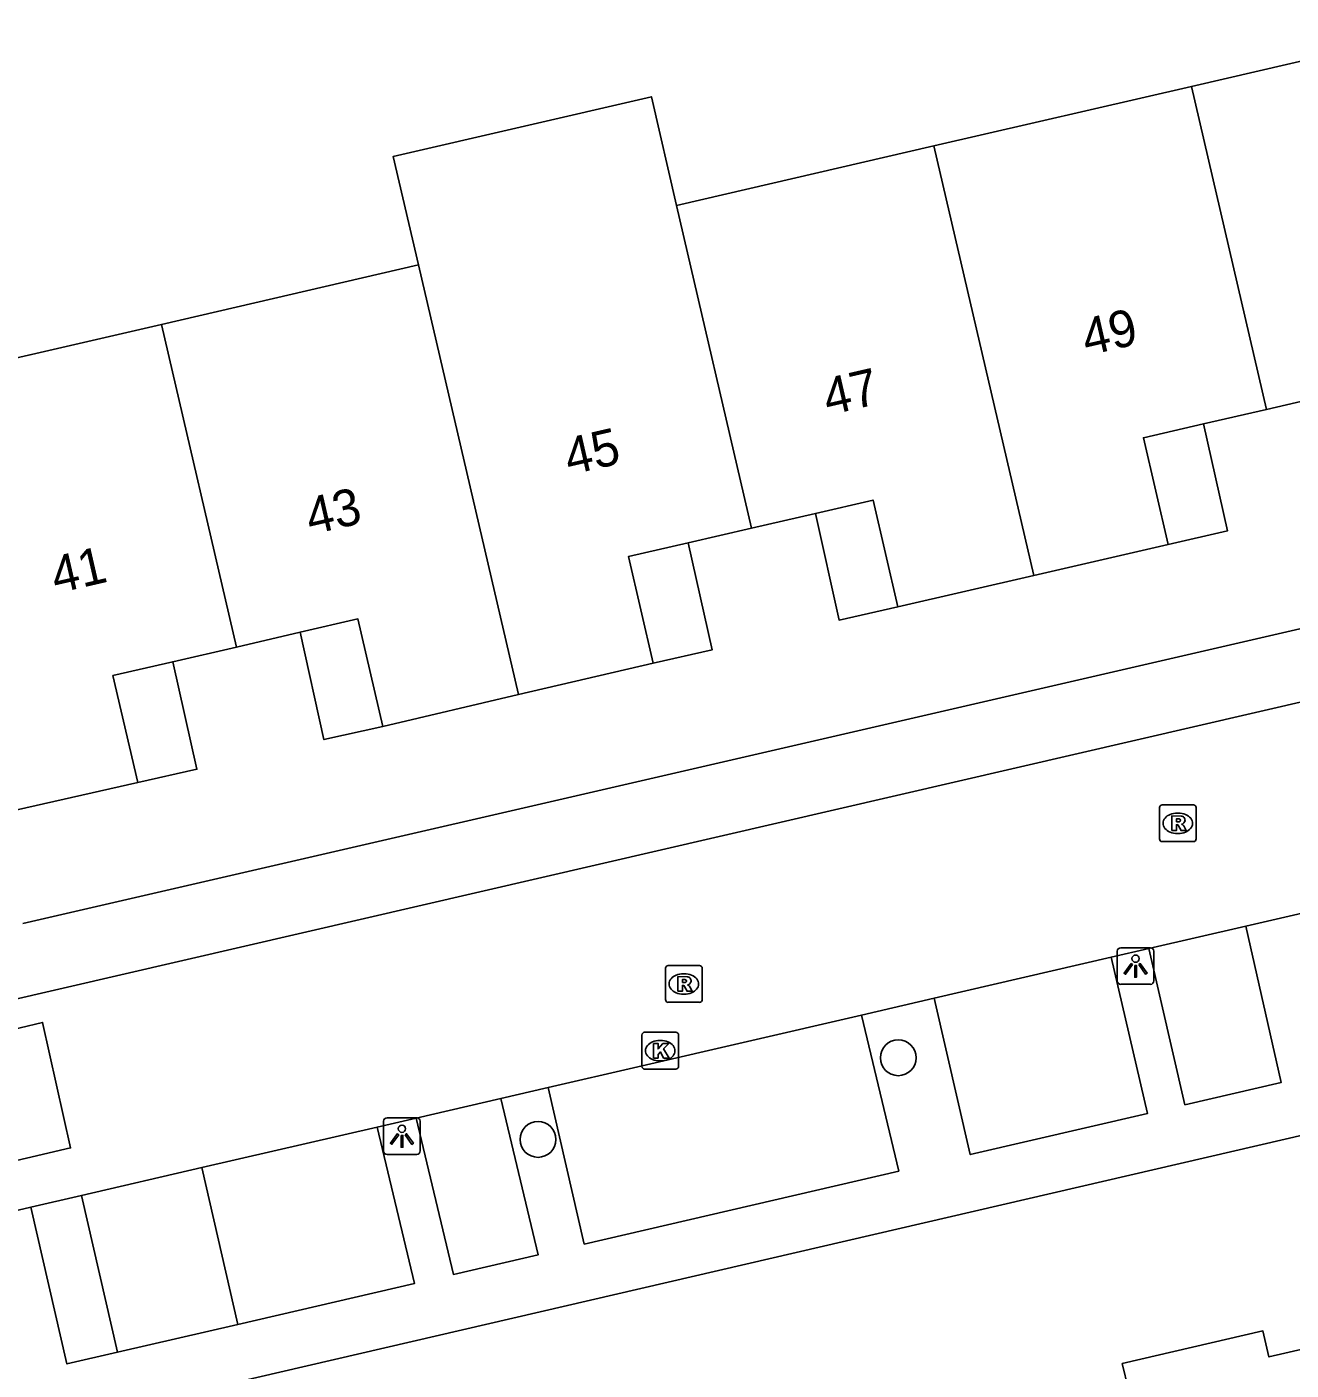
# Model space of a CAD drawing. Extents: x 156414 to 157775, y 382335 to 383765.
# Drawn here: x 156869.69 to 156904.12, y 382763.2 to 382799.78 of the extents above; entities that cross this region are included whole.
import ezdxf

# ---------------------------------------------------------------- set-up
doc = ezdxf.new("R2010")
doc.units = 0
for name, color, linetype in [('IMGEO_Boom', 7, 'Continuous'), ('IMGEO_Kolk', 7, 'Continuous'), ('IMGEO_Lichtpunt', 7, 'Continuous'), ('IMGEO_Pand', 7, 'Continuous'), ('IMGEO_Pand_nummerreeks', 7, 'Continuous'), ('IMGEO_Pand_overbouw', 7, 'Continuous'), ('IMGEO_Rijbaan_lokaal_gesloten', 7, 'Continuous'), ('IMGEO_Rijbaan_lokaal_open', 7, 'Continuous'), ('IMGEO_Rioolput', 7, 'Continuous'), ('IMGEO_Voetpad_open', 7, 'Continuous')]:
    doc.layers.add(name, color=color, linetype=linetype)

msp = doc.modelspace()

# ---------------------------------------------------------------- linework, layer by layer
at = {"layer": 'IMGEO_Boom'}
for centre in [(156893.423, 382771.707), (156883.611, 382769.483)]:
    msp.add_circle(centre, 0.489, dxfattribs=at)
at = {"layer": 'IMGEO_Kolk'}
for p, q in [((156886.439, 382771.473), (156886.439, 382772.325)), ((156886.514, 382772.399), (156887.366, 382772.399)), ((156886.927, 382772.179), (156886.952, 382772.179)), ((156887.44, 382772.325), (156887.44, 382771.473)), ((156887.366, 382771.399), (156886.514, 382771.399)), ((156886.95, 382771.619), (156886.925, 382771.619))]:
    msp.add_line(p, q, dxfattribs=at)
for points in [[(156886.439, 382771.473), (156886.439, 382772.325)], [(156886.514, 382772.399), (156887.366, 382772.399)], [(156886.76, 382772.099), (156886.883, 382772.099), (156886.883, 382771.948), (156887.013, 382772.099), (156887.177, 382772.099), (156887.031, 382771.948), (156887.184, 382771.699), (156887.032, 382771.699), (156886.947, 382771.863), (156886.883, 382771.796), (156886.883, 382771.699), (156886.76, 382771.699), (156886.76, 382772.099)], [(156887.44, 382772.325), (156887.44, 382771.473)], [(156887.366, 382771.399), (156886.514, 382771.399)]]:
    msp.add_lwpolyline(points, dxfattribs=at)
for centre, start, end in [((156886.516, 382772.323), 91.552, 178.448), ((156886.516, 382772.323), 91.552, 178.448), ((156887.364, 382772.323), 1.552, 88.448), ((156887.364, 382772.323), 1.552, 88.448), ((156886.516, 382771.475), 181.552, 268.448), ((156886.516, 382771.475), 181.552, 268.448), ((156887.364, 382771.475), 271.552, 358.448), ((156887.364, 382771.475), 271.552, 358.448)]:
    msp.add_arc(centre, 0.0765, start, end, dxfattribs=at)
for centre, major_axis, ratio, start_param, end_param in [((156886.926, 382771.899), (-0.387, 0.002), 0.722429, 4.712389, 7.853982), ((156886.951, 382771.899), (-0.39, 0.002), 0.717154, 1.570796, 4.712389)]:
    msp.add_ellipse(centre, major_axis=major_axis, ratio=ratio, start_param=start_param, end_param=end_param, dxfattribs=at)
at = {"layer": 'IMGEO_Lichtpunt'}
for p, q in [((156900.289, 382774.702), (156899.481, 382774.702)), ((156900.289, 382774.702), (156899.481, 382774.702)), ((156899.387, 382774.607), (156899.387, 382773.8)), ((156899.387, 382774.607), (156899.387, 382773.8)), ((156900.383, 382773.8), (156900.383, 382774.607)), ((156900.383, 382773.8), (156900.383, 382774.607)), ((156899.481, 382773.706), (156900.289, 382773.706)), ((156899.481, 382773.706), (156900.289, 382773.706)), ((156879.407, 382769.975), (156879.407, 382769.168)), ((156879.407, 382769.975), (156879.407, 382769.168)), ((156880.309, 382770.07), (156879.501, 382770.07)), ((156880.309, 382770.07), (156879.501, 382770.07)), ((156880.403, 382769.168), (156880.403, 382769.975)), ((156880.403, 382769.168), (156880.403, 382769.975)), ((156879.501, 382769.074), (156880.309, 382769.074)), ((156879.501, 382769.074), (156880.309, 382769.074))]:
    msp.add_line(p, q, dxfattribs=at)
for points in [[(156899.761, 382774.271), (156899.8, 382774.243), (156899.612, 382773.981), (156899.574, 382774.008), (156899.761, 382774.271)], [(156899.863, 382774.223), (156899.91, 382774.223), (156899.91, 382773.901), (156899.863, 382773.901), (156899.863, 382774.223)], [(156899.973, 382774.243), (156900.011, 382774.27), (156900.198, 382774.008), (156900.159, 382773.98), (156899.973, 382774.243)], [(156879.781, 382769.639), (156879.82, 382769.611), (156879.632, 382769.349), (156879.594, 382769.376), (156879.781, 382769.639)], [(156879.883, 382769.591), (156879.93, 382769.591), (156879.93, 382769.269), (156879.883, 382769.269), (156879.883, 382769.591)], [(156879.993, 382769.611), (156880.031, 382769.638), (156880.218, 382769.376), (156880.179, 382769.348), (156879.993, 382769.611)]]:
    msp.add_lwpolyline(points, dxfattribs=at)
for centre in [(156899.886, 382774.405), (156879.906, 382769.773)]:
    msp.add_circle(centre, 0.0994, dxfattribs=at)
for centre, start, end in [((156899.481, 382774.607), 90, 180), ((156899.481, 382774.607), 90, 180), ((156900.289, 382774.607), 0, 90), ((156900.289, 382774.607), 0, 90), ((156899.481, 382773.8), 180, 270), ((156899.481, 382773.8), 180, 270), ((156900.289, 382773.8), 270, 0), ((156900.289, 382773.8), 270, 360), ((156879.501, 382769.975), 90, 180), ((156879.501, 382769.975), 90, 180), ((156880.309, 382769.975), 0, 90), ((156880.309, 382769.975), 0, 90), ((156879.501, 382769.168), 180, 270), ((156879.501, 382769.168), 180, 270), ((156880.309, 382769.168), 270, 0), ((156880.309, 382769.168), 270, 360)]:
    msp.add_arc(centre, 0.0946, start, end, dxfattribs=at)
at = {"layer": 'IMGEO_Pand'}
for points in [[(156901.411, 382798.161), (156908.428, 382799.782)], [(156894.391, 382796.539), (156901.411, 382798.161)], [(156901.411, 382798.161), (156903.451, 382789.365)], [(156880.356, 382793.297), (156879.667, 382796.254), (156886.7, 382797.879), (156887.386, 382794.921)], [(156887.386, 382794.921), (156894.391, 382796.539)], [(156897.11, 382784.842), (156894.391, 382796.539)], [(156889.424, 382786.129), (156887.386, 382794.921)], [(156873.357, 382791.68), (156880.356, 382793.297)], [(156880.356, 382793.297), (156883.083, 382781.596)], [(156866.184, 382790.023), (156873.357, 382791.68)], [(156875.396, 382782.892), (156873.357, 382791.68)], [(156903.451, 382789.365), (156905.207, 382789.77), (156906.779, 382790.133), (156907.463, 382787.181), (156911.144, 382788.058)], [(156903.451, 382789.365), (156901.732, 382788.969), (156900.1, 382788.592), (156900.772, 382785.689), (156897.11, 382784.842)], [(156889.424, 382786.129), (156891.164, 382786.53), (156892.736, 382786.893), (156893.409, 382783.986), (156897.11, 382784.842)], [(156883.083, 382781.596), (156886.746, 382782.453), (156886.074, 382785.356), (156887.705, 382785.732), (156889.424, 382786.129)], [(156875.396, 382782.892), (156877.134, 382783.293), (156878.706, 382783.656), (156879.383, 382780.731), (156883.083, 382781.596)], [(156868.89, 382778.342), (156872.709, 382779.2), (156872.034, 382782.116), (156873.666, 382782.493), (156875.396, 382782.892)], [(156899.689, 382762.669), (156899.524, 382763.379), (156903.353, 382764.267), (156903.515, 382763.559), (156904.501, 382763.786), (156905.05, 382763.913), (156905.238, 382763.956)]]:
    msp.add_lwpolyline(points, dxfattribs=at)
at = {"layer": 'IMGEO_Pand_overbouw'}
for points in [[(156901.732, 382788.969), (156900.1, 382788.592), (156900.772, 382785.689), (156902.385, 382786.055)], [(156891.164, 382786.53), (156891.809, 382783.625), (156893.409, 382783.986), (156892.736, 382786.893)], [(156886.746, 382782.453), (156888.358, 382782.819), (156887.705, 382785.732), (156886.074, 382785.356)], [(156877.134, 382783.293), (156877.783, 382780.37), (156879.383, 382780.731), (156878.706, 382783.656)], [(156872.709, 382779.2), (156874.321, 382779.565), (156873.666, 382782.493), (156872.034, 382782.116)]]:
    msp.add_lwpolyline(points, close=True, dxfattribs=at)
at = {"layer": 'IMGEO_Rijbaan_lokaal_gesloten'}
for points in [[(156721.265, 382739.07), (156830.11, 382764.227), (156940.449, 382789.73)], [(156902.887, 382775.292), (156905.015, 382775.784)], [(156900.244, 382774.681), (156902.887, 382775.292)], [(156899.219, 382774.444), (156900.244, 382774.681)], [(156894.398, 382773.328), (156899.219, 382774.444)], [(156892.417, 382772.869), (156894.398, 382773.328)], [(156883.891, 382770.897), (156886.332, 382771.462), (156892.417, 382772.869)], [(156882.602, 382770.599), (156883.891, 382770.897)], [(156880.295, 382770.065), (156882.602, 382770.599)], [(156879.234, 382769.82), (156880.295, 382770.065)], [(156874.457, 382768.715), (156879.234, 382769.82)], [(156874.457, 382768.715), (156871.181, 382767.957)], [(156869.802, 382767.638), (156871.181, 382767.957)], [(156867.379, 382767.079), (156868.912, 382767.432), (156869.802, 382767.638)]]:
    msp.add_lwpolyline(points, dxfattribs=at)
at = {"layer": 'IMGEO_Rijbaan_lokaal_open'}
for points in [[(156867.672, 382772.088), (156870.117, 382772.668), (156870.881, 382769.25), (156868.47, 382768.687), (156867.672, 382772.088)], [(156875.439, 382764.445), (156874.457, 382768.715)], [(156871.181, 382767.957), (156872.159, 382763.684)], [(156872.159, 382763.684), (156875.439, 382764.445)]]:
    msp.add_lwpolyline(points, dxfattribs=at)
at = {"layer": 'IMGEO_Rioolput'}
for p, q in [((156900.535, 382777.666), (156900.535, 382778.518)), ((156900.61, 382778.592), (156901.462, 382778.592)), ((156901.023, 382778.372), (156901.048, 382778.372)), ((156901.536, 382778.518), (156901.536, 382777.666)), ((156901.462, 382777.592), (156900.61, 382777.592)), ((156901.046, 382777.812), (156901.021, 382777.812)), ((156887.083, 382773.29), (156887.083, 382774.142)), ((156887.158, 382774.216), (156888.01, 382774.216)), ((156887.571, 382773.996), (156887.596, 382773.996)), ((156888.084, 382774.142), (156888.084, 382773.29)), ((156888.01, 382773.216), (156887.158, 382773.216)), ((156887.594, 382773.436), (156887.569, 382773.436))]:
    msp.add_line(p, q, dxfattribs=at)
for points in [[(156900.535, 382777.666), (156900.535, 382778.518)], [(156900.61, 382778.592), (156901.462, 382778.592)], [(156901.536, 382778.518), (156901.536, 382777.666)], [(156901.124, 382778.29), (156900.872, 382778.292), (156900.872, 382777.892)], [(156900.872, 382777.892), (156900.996, 382777.892), (156900.996, 382778.054), (156901.007, 382778.054)], [(156901.05, 382778.211), (156900.996, 382778.211), (156900.996, 382778.13)], [(156900.996, 382778.13), (156901.048, 382778.13)], [(156901.054, 382778.025), (156901.125, 382777.892), (156901.265, 382777.892), (156901.2, 382778.018)], [(156901.462, 382777.592), (156900.61, 382777.592)], [(156887.083, 382773.29), (156887.083, 382774.142)], [(156887.158, 382774.216), (156888.01, 382774.216)], [(156887.672, 382773.914), (156887.42, 382773.916), (156887.42, 382773.516)], [(156888.084, 382774.142), (156888.084, 382773.29)], [(156887.42, 382773.516), (156887.544, 382773.516), (156887.544, 382773.678), (156887.555, 382773.678)], [(156887.598, 382773.835), (156887.544, 382773.835), (156887.544, 382773.754)], [(156887.544, 382773.754), (156887.596, 382773.754)], [(156887.602, 382773.649), (156887.673, 382773.516), (156887.813, 382773.516), (156887.748, 382773.642)], [(156888.01, 382773.216), (156887.158, 382773.216)]]:
    msp.add_lwpolyline(points, dxfattribs=at)
for centre, radius, start, end in [((156900.612, 382778.516), 0.0765, 91.552, 178.448), ((156900.612, 382778.516), 0.0765, 91.552, 178.448), ((156901.46, 382778.516), 0.0765, 1.552, 88.448), ((156901.46, 382778.516), 0.0765, 1.552, 88.448), ((156901.006, 382778.001), 0.0533, 26.0293, 88.6989), ((156901.032, 382778.319), 0.19, 274.7715, 282.9687), ((156901.056, 382778.115), 0.0964, 77.0061, 93.1865), ((156901.07, 382778.172), 0.0378, 276.6634, 79.6772), ((156901.123, 382778.18), 0.109, 350.3612, 89.416), ((156901.121, 382778.18), 0.112, 277.5842, 350.9817), ((156901.105, 382777.965), 0.108, 29.5134, 73.7905), ((156900.612, 382777.668), 0.0765, 181.552, 268.448), ((156900.612, 382777.668), 0.0765, 181.552, 268.448), ((156901.46, 382777.668), 0.0765, 271.552, 358.448), ((156901.46, 382777.668), 0.0765, 271.552, 358.448), ((156887.16, 382774.14), 0.0765, 91.552, 178.448), ((156887.16, 382774.14), 0.0765, 91.552, 178.448), ((156887.671, 382773.804), 0.109, 350.3612, 89.416), ((156888.008, 382774.14), 0.0765, 1.552, 88.448), ((156888.008, 382774.14), 0.0765, 1.552, 88.448), ((156887.554, 382773.625), 0.0533, 26.0293, 88.6989), ((156887.58, 382773.943), 0.19, 274.7715, 282.9687), ((156887.604, 382773.739), 0.0964, 77.0061, 93.1865), ((156887.618, 382773.796), 0.0378, 276.6634, 79.6772), ((156887.669, 382773.804), 0.112, 277.5842, 350.9817), ((156887.653, 382773.589), 0.108, 29.5134, 73.7905), ((156887.16, 382773.292), 0.0765, 181.552, 268.448), ((156887.16, 382773.292), 0.0765, 181.552, 268.448), ((156888.008, 382773.292), 0.0765, 271.552, 358.448), ((156888.008, 382773.292), 0.0765, 271.552, 358.448)]:
    msp.add_arc(centre, radius, start, end, dxfattribs=at)
for centre, major_axis, ratio, start_param, end_param in [((156901.022, 382778.092), (-0.387, 0.002), 0.722429, 4.712389, 7.853982), ((156901.047, 382778.092), (-0.39, 0.002), 0.717154, 1.570796, 4.712389), ((156887.57, 382773.716), (-0.387, 0.002), 0.722429, 4.712389, 7.853982), ((156887.595, 382773.716), (-0.39, 0.002), 0.717154, 1.570796, 4.712389)]:
    msp.add_ellipse(centre, major_axis=major_axis, ratio=ratio, start_param=start_param, end_param=end_param, dxfattribs=at)
at = {"layer": 'IMGEO_Voetpad_open'}
for points in [[(156940.042, 382791.626), (156869.58, 382775.359)], [(156943.044, 382778.552), (156872.472, 382762.194)], [(156900.244, 382774.681), (156901.23, 382770.427), (156903.853, 382771.035), (156902.887, 382775.292)], [(156894.398, 382773.328), (156895.383, 382769.071), (156900.211, 382770.19), (156899.219, 382774.444)], [(156883.891, 382770.897), (156884.869, 382766.632), (156893.436, 382768.619), (156892.417, 382772.869)], [(156880.295, 382770.065), (156881.308, 382765.806), (156883.619, 382766.342), (156882.602, 382770.599)], [(156875.439, 382764.445), (156880.251, 382765.561), (156879.234, 382769.82)], [(156869.802, 382767.638), (156870.783, 382763.369), (156872.159, 382763.684)]]:
    msp.add_lwpolyline(points, dxfattribs=at)

# ---------------------------------------------------------------- texts
at = {"layer": 'IMGEO_Pand_nummerreeks'}
for s, rotation, p in [('49', 12.9937, (156898.553, 382790.821)), ('47', 12.9937, (156891.507, 382789.196)), ('45', 12.9947, (156884.462, 382787.57)), ('43', 12.9937, (156877.416, 382785.944)), ('41', 12.9937, (156870.48, 382784.343))]:
    msp.add_text(s, height=1, rotation=rotation, dxfattribs=at).set_placement(p)

doc.saveas('drawing.dxf')
